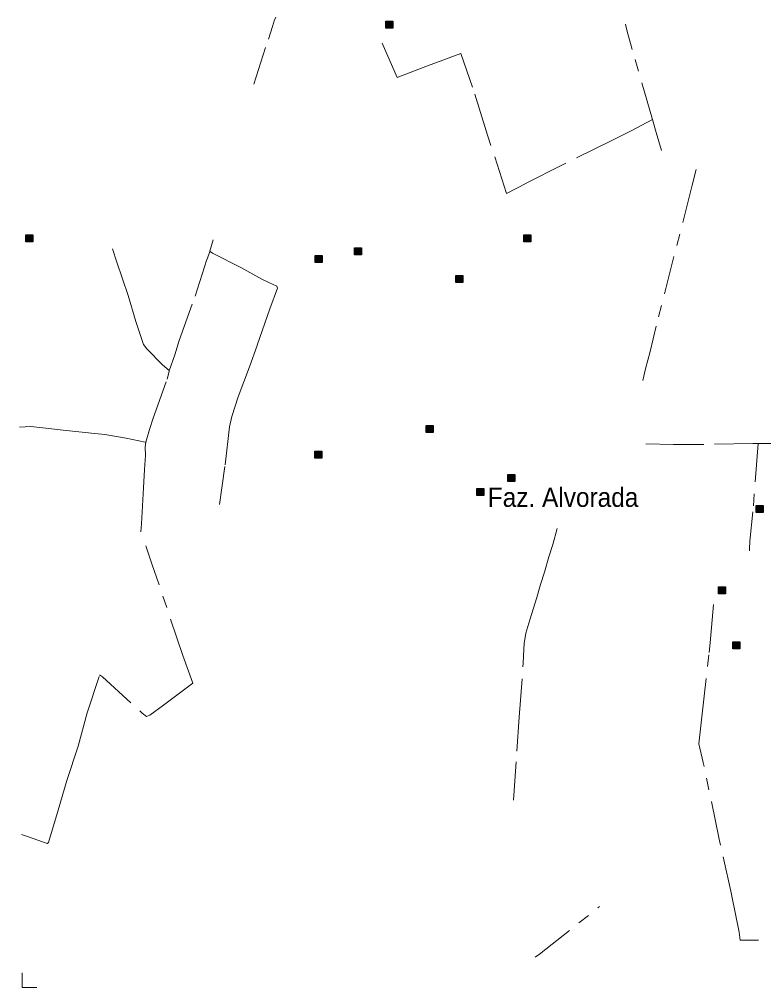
# Model space of a CAD drawing. Extents: x 393.5 to 446.9, y 8064.8 to 8120.4.
# Drawn here: x 393.8 to 400, y 8064.83 to 8072.89 of the extents above; entities that cross this region are included whole.
import ezdxf

# ---------------------------------------------------------------- set-up
doc = ezdxf.new("R2010")
doc.units = 0
doc.header["$LTSCALE"] = 0.064
doc.linetypes.add('DOT_DASHED', pattern=[7.7, 5, -1.2, 0.3, -1.2])
for name, color, linetype, lineweight in [('2', 7, 'Continuous', 25), ('22', 7, 'DOT_DASHED', 13), ('63', 7, 'Continuous', 13)]:
    doc.layers.add(name, color=color, linetype=linetype, lineweight=lineweight)
doc.layers.add('61', color=7, linetype='Continuous')

msp = doc.modelspace()

# ---------------------------------------------------------------- hatches: boundary and pattern name
at = {"layer": '2'}
for points in [[(396.8551, 8072.8788), (396.9131, 8072.8788), (396.9131, 8072.8208), (396.8551, 8072.8208)], [(393.8564, 8071.1001), (393.9144, 8071.1001), (393.9144, 8071.0421), (393.8564, 8071.0421)], [(398.0041, 8071.0994), (398.0621, 8071.0994), (398.0621, 8071.0414), (398.0041, 8071.0414)], [(396.5934, 8070.9917), (396.6514, 8070.9917), (396.6514, 8070.9337), (396.5934, 8070.9337)], [(396.2673, 8070.9278), (396.3253, 8070.9278), (396.3253, 8070.8698), (396.2673, 8070.8698)], [(397.4381, 8070.7628), (397.4961, 8070.7628), (397.4961, 8070.7048), (397.4381, 8070.7048)], [(397.1913, 8069.5115), (397.2493, 8069.5115), (397.2493, 8069.4535), (397.1913, 8069.4535)], [(396.2627, 8069.2994), (396.3207, 8069.2994), (396.3207, 8069.2414), (396.2627, 8069.2414)], [(397.8709, 8069.1033), (397.9289, 8069.1033), (397.9289, 8069.0453), (397.8709, 8069.0453)], [(397.6136, 8068.9881), (397.6716, 8068.9881), (397.6716, 8068.9301), (397.6136, 8068.9301)], [(399.9387, 8068.8452), (399.9967, 8068.8452), (399.9967, 8068.7872), (399.9387, 8068.7872)], [(399.6269, 8068.168), (399.6849, 8068.168), (399.6849, 8068.11), (399.6269, 8068.11)], [(399.7464, 8067.7104), (399.8044, 8067.7104), (399.8044, 8067.6524), (399.7464, 8067.6524)]]:
    msp.add_hatch(color=256, dxfattribs=at).paths.add_polyline_path(points)

# ---------------------------------------------------------------- linework, layer by layer
for points in [[(396.8551, 8072.8788), (396.9131, 8072.8788), (396.9131, 8072.8208), (396.8551, 8072.8208)], [(393.8564, 8071.1001), (393.9144, 8071.1001), (393.9144, 8071.0421), (393.8564, 8071.0421)], [(398.0041, 8071.0994), (398.0621, 8071.0994), (398.0621, 8071.0414), (398.0041, 8071.0414)], [(396.5934, 8070.9917), (396.6514, 8070.9917), (396.6514, 8070.9337), (396.5934, 8070.9337)], [(396.2673, 8070.9278), (396.3253, 8070.9278), (396.3253, 8070.8698), (396.2673, 8070.8698)], [(397.4381, 8070.7628), (397.4961, 8070.7628), (397.4961, 8070.7048), (397.4381, 8070.7048)], [(397.1913, 8069.5115), (397.2493, 8069.5115), (397.2493, 8069.4535), (397.1913, 8069.4535)], [(396.2627, 8069.2994), (396.3207, 8069.2994), (396.3207, 8069.2414), (396.2627, 8069.2414)], [(397.8709, 8069.1033), (397.9289, 8069.1033), (397.9289, 8069.0453), (397.8709, 8069.0453)], [(397.6136, 8068.9881), (397.6716, 8068.9881), (397.6716, 8068.9301), (397.6136, 8068.9301)], [(399.9387, 8068.8452), (399.9967, 8068.8452), (399.9967, 8068.7872), (399.9387, 8068.7872)], [(399.6269, 8068.168), (399.6849, 8068.168), (399.6849, 8068.11), (399.6269, 8068.11)], [(399.7464, 8067.7104), (399.8044, 8067.7104), (399.8044, 8067.6524), (399.7464, 8067.6524)]]:
    msp.add_lwpolyline(points, close=True, dxfattribs=at)
at = {"layer": '22'}
for p, q in [((394.5789, 8070.985), (394.6148, 8070.8721)), ((394.8548, 8069.3745), (394.8513, 8069.3752))]:
    msp.add_line(p, q, dxfattribs=at)
for points in [[(395.7566, 8072.3544), (395.8764, 8072.731), (395.9112, 8072.8353), (395.9279, 8072.8906), (395.9374, 8072.9111), (395.9381, 8072.9137)], [(399.0761, 8072.0603), (398.9067, 8072.6452), (398.8633, 8072.8054), (398.852, 8072.8544)], [(397.6901, 8071.9656), (397.5771, 8072.3312), (397.479, 8072.612), (397.2018, 8072.5083), (396.949, 8072.4103), (396.8245, 8072.6968)], [(399.0761, 8072.0603), (398.8915, 8071.964), (398.7309, 8071.8829), (398.3153, 8071.6776), (398.0265, 8071.5315), (397.8596, 8071.4442), (397.703, 8071.9297), (397.703, 8071.9297), (397.6901, 8071.9656)], [(399.0761, 8072.0603), (399.1076, 8071.9524), (399.1517, 8071.8025)], [(399.4386, 8071.6459), (399.4068, 8071.5142), (399.2549, 8070.9204), (399.1072, 8070.3391), (399.0556, 8070.1288), (399.0164, 8069.9846), (398.9958, 8069.8877)], [(395.4168, 8071.0585), (395.388, 8070.9636), (395.3877, 8070.9627)], [(395.0513, 8069.9689), (395.0986, 8070.1006), (395.1345, 8070.2204), (395.2655, 8070.59), (395.3654, 8070.8977), (395.3877, 8070.9627), (395.3903, 8070.9612), (395.4116, 8070.949)], [(395.4116, 8070.949), (395.6475, 8070.8275), (395.822, 8070.7319), (395.8866, 8070.7019), (395.9109, 8070.6907)], [(394.6148, 8070.8721), (394.7073, 8070.595), (394.7733, 8070.3795), (394.8375, 8070.1862), (394.8649, 8070.1503), (394.9933, 8070.0186), (395.0502, 8069.9698), (395.0513, 8069.9689)], [(395.9109, 8070.6907), (395.9482, 8070.6729), (395.9517, 8070.6558), (395.8891, 8070.483), (395.7837, 8070.1784), (395.7204, 8070.0005), (395.6255, 8069.7508), (395.5707, 8069.5883), (395.5518, 8069.5028), (395.5144, 8069.1719), (395.463, 8068.7989)], [(394.8548, 8069.3745), (394.8862, 8069.4803), (394.9175, 8069.574), (395.0325, 8069.8987), (395.0496, 8069.9624), (395.0513, 8069.9689)], [(394.4323, 8069.4462), (394.1935, 8069.4704), (393.9729, 8069.4953), (393.8978, 8069.5036), (393.8023, 8069.4994)], [(394.8513, 8069.3752), (394.6923, 8069.4074), (394.513, 8069.4386), (394.4323, 8069.4462)], [(394.8548, 8069.3745), (394.8506, 8069.3328), (394.8516, 8069.262)], [(399.9561, 8069.3616), (399.912, 8069.3616), (399.5035, 8069.3551), (399.251, 8069.3551), (399.0209, 8069.3603)], [(399.9561, 8069.3616), (399.9126, 8068.7935), (399.8876, 8068.55), (399.8844, 8068.486), (399.8844, 8068.4702)], [(399.9561, 8069.3616), (400.3747, 8069.3621), (400.5809, 8069.3653)], [(394.8516, 8069.262), (394.8433, 8069.1474), (394.8371, 8068.9932), (394.8204, 8068.6933), (394.8153, 8068.628)], [(398.0043, 8067.6508), (398.0062, 8067.696), (398.0212, 8067.7839), (398.0541, 8067.8957), (398.1123, 8068.0806), (398.1436, 8068.1879), (398.1778, 8068.2914), (398.2136, 8068.4196), (398.2464, 8068.5225), (398.2822, 8068.6552)], [(394.8885, 8067.0996), (395.0036, 8067.1839), (395.2483, 8067.3682), (395.1653, 8067.5981), (394.9054, 8068.3619), (394.8544, 8068.5107)], [(399.9586, 8065.2263), (399.9216, 8065.2257), (399.8058, 8065.2257), (399.7969, 8065.2934), (399.7335, 8065.6084), (399.6323, 8066.0668), (399.4989, 8066.7063), (399.4625, 8066.8613), (399.4874, 8067.0871), (399.5468, 8067.6236), (399.5561, 8067.7033), (399.5849, 8068.0339)], [(397.9193, 8066.3928), (397.9452, 8066.7994), (397.9663, 8067.0848), (397.9986, 8067.5341), (398.0043, 8067.6508)], [(393.82, 8066.1068), (393.8781, 8066.088), (394.0327, 8066.0315), (394.044, 8066.039), (394.1251, 8066.3085), (394.1986, 8066.5553), (394.2916, 8066.8416), (394.368, 8067.1186), (394.4708, 8067.4352), (394.4954, 8067.4202), (394.8263, 8067.1168), (394.8602, 8067.0885), (394.8885, 8067.0996)], [(398.0979, 8065.0861), (398.1349, 8065.109), (398.6355, 8065.5077)]]:
    msp.add_lwpolyline(points, dxfattribs=at)
at = {"layer": '63'}
msp.add_lwpolyline([(393.8267, 8064.9545), (393.8267, 8064.8313), (393.9481, 8064.8313)], dxfattribs=at)

# ---------------------------------------------------------------- texts
at = {"layer": '61', "width": 0.95}
msp.add_text('Faz. Alvorada', height=0.16, dxfattribs=at).set_placement((397.7043, 8068.8349))

doc.saveas('drawing.dxf')
